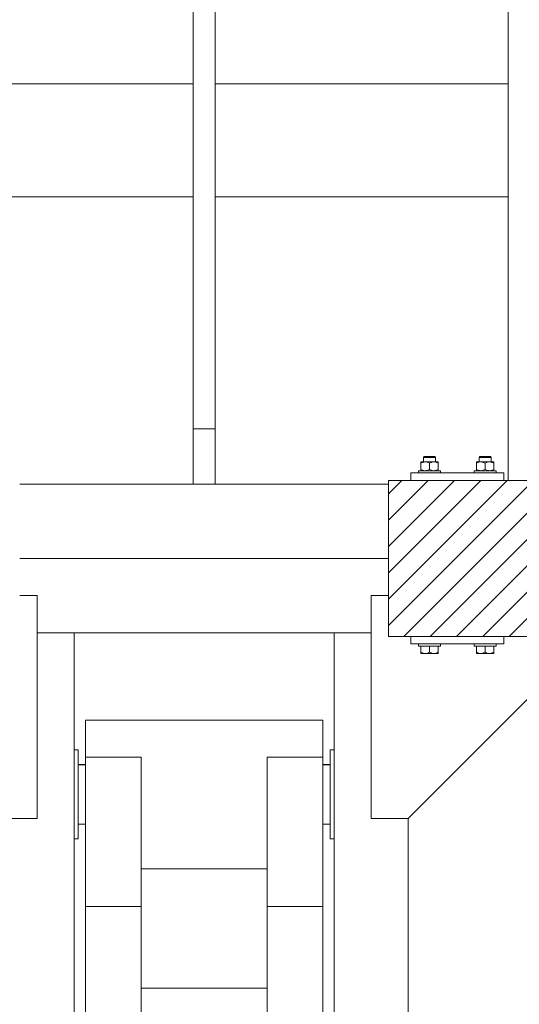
# Model space of a CAD drawing. Header units: millimetres. Extents: x 53746 to 116821, y -810352 to -765802.
# Tile 264 of 347: x 87465 to 88138, y -777202 to -775877. Entities that reach past the tile are written whole.
import ezdxf

# ---------------------------------------------------------------- set-up
doc = ezdxf.new("R2010")
doc.units = ezdxf.units.MM
doc.header["$MEASUREMENT"] = 0
for name, color, linetype, lineweight in [('Main Cradle Rails', 7, 'Continuous', 0), ('Side Cradle Blocks', 7, 'Continuous', 0), ('Side Cradle Hydraulic Arm Support', 7, 'Continuous', 0), ('Side Cradle Stbd', 7, 'Continuous', 0), ('Side Cradle Tower Rail Frame', 7, 'Continuous', 0)]:
    doc.layers.add(name, color=color, linetype=linetype, lineweight=lineweight)

# ---------------------------------------------------------------- blocks, each defined once
blk = doc.blocks.new('*U78')
at = {"layer": 'Side Cradle Hydraulic Arm Support', "color": 7, "linetype": 'Continuous', "lineweight": 0}
for p, q in [((-174.9890305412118, -1059.440342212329), (-174.9890305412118, 1359.465325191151)), ((175.0109694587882, 1359.465325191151), (175.0109694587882, -1059.440342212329)), ((-174.9889944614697, 1201.965289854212), (-170.1643245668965, 1201.965324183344)), ((170.1862635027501, 1201.965324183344), (175.010933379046, 1201.965289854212)), ((-160.0004775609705, 1181.964660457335), (-169.677583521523, 1181.964665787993)), ((-160.0004775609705, 1181.842186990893), (-169.677583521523, 1181.83900418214)), ((-169.677583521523, 1181.838918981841), (-160.0004775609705, 1181.842083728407)), ((-160.0004414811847, 1191.965327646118), (-160.0004414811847, 990.9141499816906)), ((-160.0004414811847, 1191.965327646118), (-85.00044148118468, 1191.965327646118)), ((-85.00044148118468, 1191.965327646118), (-85.00044148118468, 990.9141499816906)), ((85.02238039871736, 990.9141499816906), (85.02238039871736, 1191.965327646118)), ((85.02238039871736, 1191.965327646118), (160.0223803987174, 1191.965327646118)), ((160.0223803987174, 990.9141499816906), (160.0223803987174, 1191.965327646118)), ((169.6995224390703, 1181.964478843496), (160.022416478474, 1181.964484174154)), ((169.6995224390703, 1181.950625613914), (160.022416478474, 1181.947442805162)), ((169.699558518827, 1181.95026482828), (169.699558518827, 1181.950625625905)), ((160.0223803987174, 1169.558460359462), (160.0220196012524, 1169.551413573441)), ((160.0223803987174, 1103.696984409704), (160.0223803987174, 1141.965327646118)), ((-274.9890305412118, 1109.465289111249), (-274.9890305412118, 316.6850334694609)), ((-169.677583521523, 1101.980425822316), (-160.0004775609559, 1101.983564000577)), ((-160.0004775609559, 1101.966213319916), (-169.677583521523, 1101.966210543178)), ((169.6995224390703, 1102.090569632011), (160.022416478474, 1102.087449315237)), ((160.022416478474, 1102.087343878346), (169.6995224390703, 1102.090482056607)), ((169.6995224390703, 1101.966307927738), (160.022416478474, 1101.966305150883)), ((-169.6776196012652, 1081.96532764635), (-169.6776196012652, 1086.532555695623)), ((169.699558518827, 1081.96532764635), (169.699558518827, 1086.532555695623)), ((-170.7800019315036, 1081.965362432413), (-174.9889944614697, 1081.965495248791)), ((-169.7809386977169, 1081.965330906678), (-170.727046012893, 1081.965360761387)), ((-169.6776196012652, 1081.96532764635), (-169.7245107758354, 1081.965329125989)), ((169.7464496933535, 1081.965329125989), (169.699558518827, 1081.96532764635)), ((170.7489849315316, 1081.965360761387), (169.8028776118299, 1081.965330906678)), ((175.010933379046, 1081.965495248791), (170.8019408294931, 1081.965362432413)), ((85.02234431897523, 1041.965327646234), (-85.00040540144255, 1041.965327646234)), ((-160.0004414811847, 990.9141499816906), (-160.0004414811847, -1009.44033975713)), ((-160.0004414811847, 990.9141499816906), (-85.00044148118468, 990.9141499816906)), ((-85.00044148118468, 990.9141499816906), (-85.00044148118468, -1009.44033975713)), ((85.02238039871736, -968.7071967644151), (85.02238039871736, 990.9141499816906)), ((160.0223803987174, 990.9141499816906), (85.02238039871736, 990.9141499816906)), ((160.0223803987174, 990.91414901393), (160.0223803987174, -1009.44033975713)), ((-160.0000806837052, 938.1203694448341), (-160.0004414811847, 938.1182538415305)), ((160.0220196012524, 938.1203694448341), (160.0223803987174, 938.1182538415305)), ((85.02238039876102, 881.2928032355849), (-85.00044148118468, 881.2928032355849))]:
    blk.add_line(p, q, dxfattribs=at)
at = {"layer": 'Side Cradle Hydraulic Arm Support', "color": 7, "linetype": 'Continuous', "lineweight": 0, "extrusion": (0, 0, -1), "flags": 128}
for points in [[(248.4889944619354, 1409.465325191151), (224.9890305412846, 1409.465325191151), (224.9890305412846, 1109.465325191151), (274.9890305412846, 1109.465325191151), (519.9889944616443, 1354.465289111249)], [(-248.5109333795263, 1409.465325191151), (-225.01096945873, 1409.465325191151), (-225.01096945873, 1109.465325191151), (-275.01096945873, 1109.465325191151), (-520.0109333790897, 1354.465289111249)], [(160.0004414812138, 1241.965327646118), (-160.0223803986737, 1241.965327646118), (-160.0223803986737, 1234.353280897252), (-160.0223803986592, 1212.676005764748), (-160.0223803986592, 1191.965363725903)], [(160.0004414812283, 1191.965430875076), (160.0004414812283, 1212.676005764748), (160.0004414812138, 1234.353280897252), (160.0004414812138, 1241.965327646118)], [(169.7759792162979, 1201.965326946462), (169.6776196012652, 1201.96532764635), (169.6776196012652, 1197.398099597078), (169.6776196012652, 1184.391734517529), (169.6776196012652, 1164.926333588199), (169.6776196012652, 1141.96532764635), (169.6776196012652, 1119.004321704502), (169.6776196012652, 1099.538920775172), (169.6776196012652, 1086.532555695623)], [(-169.699558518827, 1086.532555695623), (-169.699558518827, 1099.538920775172), (-169.699558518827, 1119.004321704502), (-169.699558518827, 1141.96532764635), (-169.699558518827, 1164.926333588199), (-169.699558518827, 1184.391734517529), (-169.699558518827, 1197.398099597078), (-169.699558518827, 1201.96532764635), (-169.7979181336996, 1201.965326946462)]]:
    blk.add_lwpolyline(points, dxfattribs=at)
blk = doc.blocks.new('*U57')
at = {"linetype": 'Continuous', "lineweight": 0}
h = blk.add_hatch(dxfattribs=at)
h.set_pattern_fill('HATCH', color=30, style=0, pattern_type=2)
h.set_pattern_definition([(45, (2873.390547, 11444.637121), (-17.71895608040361, 17.71895608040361), [])])
h.paths.add_polyline_path([(2678.647948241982, 11579.4623253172), (2678.647948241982, 11574.4623253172), (2678.647948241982, 11474.4623253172), (2678.647948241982, 11424.4623253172), (2678.647948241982, 11369.4623253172), (2708.647948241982, 11369.4623253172), (2833.647948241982, 11369.4623253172), (2950.147912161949, 11369.4623253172), (3008.647948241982, 11369.4623253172), (3158.647948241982, 11369.4623253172), (3188.506431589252, 11369.4623253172), (3328.647948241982, 11369.4623253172), (3328.647948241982, 11424.17921985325), (3328.647948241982, 11474.4623253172), (3328.647948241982, 11524.74543078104), (3328.647948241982, 11579.4623253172), (3188.506431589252, 11579.4623253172), (3158.647948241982, 11579.4623253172), (3008.647948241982, 11579.4623253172), (2999.681138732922, 11579.4623253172), (2979.681138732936, 11579.4623253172), (2969.681138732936, 11579.4623253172), (2839.681138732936, 11579.4623253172), (2833.647948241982, 11579.4623253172), (2708.647948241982, 11579.4623253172)])
at = {"color": 30, "linetype": 'Continuous', "lineweight": 0, "flags": 128}
blk.add_lwpolyline([(2969.681138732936, 11579.4623253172), (2839.681138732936, 11579.4623253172), (2833.647948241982, 11579.4623253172), (2708.647948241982, 11579.4623253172), (2678.647948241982, 11579.4623253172), (2678.647948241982, 11579.4623253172), (2678.647948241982, 11574.4623253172), (2678.647948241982, 11474.4623253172), (2678.647948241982, 11424.4623253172), (2678.647948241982, 11369.4623253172), (2708.647948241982, 11369.4623253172), (2833.647948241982, 11369.4623253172), (2950.147912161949, 11369.4623253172)], dxfattribs=at)
at = {"layer": 'Side Cradle Blocks', "color": 7, "linetype": 'Continuous', "lineweight": 0}
for p, q in [((2738.597695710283, 11611.4623253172), (2736.326732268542, 11611.4623253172)), ((2739.304802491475, 11610.4623253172), (2736.709415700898, 11610.4623253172)), ((2802.991093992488, 11610.4623253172), (2805.586480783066, 11610.4623253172)), ((2803.698200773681, 11611.4623253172), (2805.969164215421, 11611.4623253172)), ((2722.064858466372, 11604.42016776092), (2722.064858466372, 11604.24541456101)), ((2722.064858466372, 11602.62825753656), (2724.201207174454, 11603.61164195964)), ((2722.064858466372, 11602.62825753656), (2722.064858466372, 11594.25423554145)), ((2722.064858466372, 11593.24546893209), (2722.064858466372, 11594.25423554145)), ((2722.754981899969, 11604.42016726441), (2722.646894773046, 11604.41980696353)), ((2727.856403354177, 11604.42016776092), (2724.790399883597, 11604.42016776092)), ((2725.599589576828, 11604.41980696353), (2725.647912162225, 11604.41983348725)), ((2727.856403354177, 11604.42016776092), (2731.612679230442, 11604.42016776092)), ((2731.34793208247, 11603.73857928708), (2729.332665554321, 11604.29540680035)), ((2731.48990515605, 11593.21245060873), (2733.647948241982, 11594.25423554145)), ((2733.647948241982, 11602.62825753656), (2735.784296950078, 11603.61164195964)), ((2733.647948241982, 11594.25423554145), (2733.647948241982, 11602.62825753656)), ((2739.439493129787, 11604.42016776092), (2742.505496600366, 11604.42016776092)), ((2742.931021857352, 11603.73857928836), (2740.915755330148, 11604.29540680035)), ((2741.69630690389, 11604.41980696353), (2741.647984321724, 11604.41983348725)), ((2743.072994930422, 11593.21245060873), (2745.231038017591, 11594.25423554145)), ((2744.649001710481, 11604.41980696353), (2744.54087620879, 11604.42016739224)), ((2745.231038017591, 11603.63702414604), (2745.231038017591, 11603.67535642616)), ((2745.231038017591, 11603.63702414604), (2745.231038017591, 11602.62825753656)), ((2745.231038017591, 11594.25423554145), (2745.231038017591, 11602.62825753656)), ((2797.064858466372, 11603.63702414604), (2797.064858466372, 11603.67535642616)), ((2797.064858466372, 11602.62825753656), (2797.064858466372, 11603.63702414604)), ((2797.064858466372, 11594.25423554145), (2797.064858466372, 11602.62825753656)), ((2799.222901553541, 11593.21245060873), (2797.064858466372, 11594.25423554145)), ((2797.646894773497, 11604.41980696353), (2797.755020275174, 11604.42016739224)), ((2799.364874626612, 11603.73857928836), (2801.38014115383, 11604.29540680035)), ((2802.856403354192, 11604.42016776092), (2799.790399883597, 11604.42016776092)), ((2800.64791216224, 11604.41983348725), (2800.599589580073, 11604.41980696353)), ((2808.647948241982, 11602.62825753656), (2806.5115995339, 11603.61164195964)), ((2808.647948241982, 11594.25423554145), (2808.647948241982, 11602.62825753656)), ((2810.805991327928, 11593.21245060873), (2808.647948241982, 11594.25423554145)), ((2814.439493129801, 11604.42016776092), (2810.683217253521, 11604.42016776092)), ((2810.947964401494, 11603.73857928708), (2812.963230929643, 11604.29540680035)), ((2814.439493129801, 11604.42016776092), (2817.505496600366, 11604.42016776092)), ((2816.647984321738, 11604.41983348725), (2816.696306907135, 11604.41980696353)), ((2820.231038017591, 11602.62825753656), (2818.094689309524, 11603.61164195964)), ((2819.649001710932, 11604.41980696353), (2819.540914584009, 11604.42016726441)), ((2820.231038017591, 11604.42016776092), (2820.231038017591, 11604.24541456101)), ((2820.231038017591, 11602.62825753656), (2820.231038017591, 11594.25423554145)), ((2820.231038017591, 11593.24546893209), (2820.231038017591, 11594.25423554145)), ((2708.647948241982, 11589.4623253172), (2708.647948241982, 11579.46236139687)), ((2833.647948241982, 11589.4623253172), (2708.647948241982, 11589.4623253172)), ((2722.744307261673, 11592.46236139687), (2722.646894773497, 11592.4626861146)), ((2725.599589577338, 11592.4626861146), (2725.647912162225, 11592.46265959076)), ((2725.89846667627, 11592.68090167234), (2727.856080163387, 11592.46236139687)), ((2737.481556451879, 11592.68090167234), (2739.439169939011, 11592.46236139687)), ((2741.647984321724, 11592.46265959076), (2741.696306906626, 11592.4626861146)), ((2744.649001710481, 11592.4626861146), (2744.551589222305, 11592.46236139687)), ((2745.231038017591, 11592.70312030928), (2745.231038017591, 11592.46236139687)), ((2797.064858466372, 11592.70312030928), (2797.064858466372, 11592.46236139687)), ((2797.646894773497, 11592.4626861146), (2797.744307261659, 11592.46236139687)), ((2800.599589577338, 11592.4626861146), (2800.64791216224, 11592.46265959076)), ((2804.814340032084, 11592.68090167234), (2802.856726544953, 11592.46236139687)), ((2816.397429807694, 11592.68090167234), (2814.439816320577, 11592.46236139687)), ((2816.647984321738, 11592.46265959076), (2816.696306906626, 11592.4626861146)), ((2819.649001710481, 11592.4626861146), (2819.551589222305, 11592.46236139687)), ((2833.647948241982, 11579.46236139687), (2833.647948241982, 11589.4623253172)), ((2678.647948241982, 11579.4623253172), (2678.647948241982, 11369.4623253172)), ((3328.647948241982, 11579.4623253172), (2678.647948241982, 11579.4623253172)), ((2678.647948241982, 11369.4623253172), (3328.647948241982, 11369.4623253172)), ((2708.647948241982, 11359.4623253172), (2708.647948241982, 11369.4622892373)), ((2833.647948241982, 11369.4622892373), (2833.647948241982, 11359.4623253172)), ((2833.647948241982, 11359.4623253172), (2708.647948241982, 11359.4623253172)), ((2722.064858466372, 11348.25423554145), (2722.064858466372, 11356.4622892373)), ((2739.388199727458, 11356.4623253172), (2733.647948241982, 11356.4623253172)), ((2733.647948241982, 11348.25423554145), (2733.647948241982, 11356.46228460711)), ((2745.231038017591, 11356.4622892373), (2745.231038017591, 11348.25423554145)), ((2797.064858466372, 11356.4622892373), (2797.064858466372, 11348.25423554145)), ((2802.90769675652, 11356.4623253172), (2808.647948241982, 11356.4623253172)), ((2808.647948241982, 11348.25423554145), (2808.647948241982, 11356.46228460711)), ((2820.231038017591, 11348.25423554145), (2820.231038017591, 11356.4622892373)), ((2722.064858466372, 11347.24546893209), (2722.064858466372, 11348.25423554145)), ((2724.201207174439, 11347.27085111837), (2722.064858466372, 11348.25423554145)), ((2722.64689477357, 11346.4626861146), (2722.754981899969, 11346.46232581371)), ((2722.755179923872, 11346.46232539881), (2722.971660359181, 11346.4626861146)), ((2727.856403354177, 11346.4623253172), (2724.790399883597, 11346.4623253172)), ((2724.913780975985, 11346.4626861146), (2724.790589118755, 11346.46232587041)), ((2727.857252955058, 11346.46232542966), (2730.580780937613, 11346.4626861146)), ((2733.647948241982, 11348.25423554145), (2731.489905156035, 11347.21245060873)), ((2735.784296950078, 11347.27085111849), (2733.647948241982, 11348.25423554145)), ((2739.439493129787, 11346.4623253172), (2735.683217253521, 11346.4623253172)), ((2736.715115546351, 11346.4626861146), (2739.439065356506, 11346.46232537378)), ((2745.231038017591, 11348.25423554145), (2743.072994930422, 11347.21245060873)), ((2745.231038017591, 11346.4623253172), (2744.540765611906, 11346.4623253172)), ((2744.649001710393, 11346.4626861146), (2744.54087620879, 11346.46232568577)), ((2745.231038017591, 11346.70312030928), (2745.231038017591, 11346.4623253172)), ((2797.064858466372, 11348.25423554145), (2799.222901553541, 11347.21245060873)), ((2797.064858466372, 11346.70312030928), (2797.064858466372, 11346.4623253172)), ((2797.064858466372, 11346.4623253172), (2797.755130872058, 11346.4623253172)), ((2797.755020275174, 11346.46232568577), (2797.646894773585, 11346.4626861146)), ((2802.856403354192, 11346.4623253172), (2806.612679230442, 11346.4623253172)), ((2802.856831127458, 11346.46232537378), (2805.580780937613, 11346.4626861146)), ((2806.5115995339, 11347.27085111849), (2808.647948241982, 11348.25423554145)), ((2808.647948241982, 11348.25423554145), (2810.805991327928, 11347.21245060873)), ((2811.715115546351, 11346.4626861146), (2814.43864352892, 11346.46232542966)), ((2814.439493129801, 11346.4623253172), (2817.505496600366, 11346.4623253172)), ((2817.505307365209, 11346.46232587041), (2817.382115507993, 11346.4626861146)), ((2818.094689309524, 11347.27085111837), (2820.231038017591, 11348.25423554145)), ((2819.324236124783, 11346.4626861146), (2819.540716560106, 11346.46232539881)), ((2819.649001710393, 11346.4626861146), (2819.540914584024, 11346.46232581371)), ((2820.231038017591, 11347.24546893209), (2820.231038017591, 11348.25423554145))]:
    blk.add_line(p, q, dxfattribs=at)
at = {"layer": 'Side Cradle Blocks', "color": 7, "linetype": 'Continuous', "lineweight": 0, "flags": 128}
for points in [[(2725.647948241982, 11604.42020384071), (2725.647948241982, 11610.4623253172), (2726.647948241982, 11611.4623253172), (2727.180791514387, 11611.4623253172), (2728.698200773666, 11611.4623253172), (2730.969164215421, 11611.4623253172), (2733.647948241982, 11611.4623253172), (2736.326732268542, 11611.4623253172)], [(2725.647948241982, 11610.4623253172), (2726.256911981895, 11610.4623253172), (2727.991093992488, 11610.4623253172), (2730.586480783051, 11610.4623253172), (2733.647948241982, 11610.4623253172), (2736.709415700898, 11610.4623253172)], [(2738.597695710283, 11611.4623253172), (2740.115104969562, 11611.4623253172), (2740.647948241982, 11611.4623253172), (2741.647948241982, 11610.4623253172), (2741.647948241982, 11604.42020384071)], [(2739.304802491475, 11610.4623253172), (2741.038984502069, 11610.4623253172), (2741.647948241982, 11610.4623253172)], [(2800.647948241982, 11604.42020384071), (2800.647948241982, 11610.4623253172), (2801.647948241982, 11611.4623253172), (2802.180791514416, 11611.4623253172), (2803.698200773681, 11611.4623253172)], [(2800.647948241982, 11610.4623253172), (2801.256911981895, 11610.4623253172), (2802.991093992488, 11610.4623253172)], [(2805.586480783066, 11610.4623253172), (2808.647948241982, 11610.4623253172), (2811.709415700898, 11610.4623253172), (2814.304802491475, 11610.4623253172), (2816.038984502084, 11610.4623253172), (2816.647948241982, 11610.4623253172)], [(2805.969164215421, 11611.4623253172), (2808.647948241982, 11611.4623253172), (2811.326732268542, 11611.4623253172), (2813.597695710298, 11611.4623253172), (2815.115104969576, 11611.4623253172), (2815.647948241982, 11611.4623253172), (2816.647948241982, 11610.4623253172), (2816.647948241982, 11604.42020384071)], [(2722.064858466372, 11604.42016776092), (2722.755130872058, 11604.42016776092), (2724.790399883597, 11604.42016776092)], [(2722.064858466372, 11602.62825753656), (2722.064858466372, 11603.63702414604), (2722.064858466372, 11603.67323608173), (2722.064858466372, 11604.24541456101)], [(2725.89846667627, 11592.68090167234), (2724.856612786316, 11592.96916082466), (2724.201207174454, 11593.27085111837), (2722.064858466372, 11594.25423554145)], [(2724.201207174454, 11603.61164195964), (2724.856612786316, 11603.91333225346), (2725.89846667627, 11604.20159140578), (2727.856403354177, 11604.42016776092), (2728.598229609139, 11604.38853798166), (2729.332665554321, 11604.29540680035)], [(2731.34793208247, 11603.73857928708), (2731.489905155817, 11603.670042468), (2733.647948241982, 11602.62825753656)], [(2739.439493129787, 11604.42016776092), (2735.683217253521, 11604.42016776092), (2731.612679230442, 11604.42016776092)], [(2737.481556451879, 11592.68090167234), (2736.439702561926, 11592.96916082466), (2735.784296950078, 11593.27085111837), (2733.647948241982, 11594.25423554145)], [(2735.784296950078, 11603.61164195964), (2736.439702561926, 11603.91333225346), (2737.481556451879, 11604.20159140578), (2739.439493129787, 11604.42016776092), (2740.181319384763, 11604.38853798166), (2740.915755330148, 11604.29540680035)], [(2742.505496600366, 11604.42016776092), (2744.540765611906, 11604.42016776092), (2745.231038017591, 11604.42016776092), (2745.231038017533, 11604.17937276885), (2745.231038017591, 11603.67535642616)], [(2742.931021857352, 11603.73857928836), (2743.072994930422, 11603.6700424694), (2745.231038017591, 11602.62825753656)], [(2745.231038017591, 11592.70312030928), (2745.231038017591, 11593.20713665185), (2745.231038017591, 11593.24546893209), (2745.231038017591, 11594.25423554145)], [(2797.064858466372, 11603.67535642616), (2797.06485846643, 11604.17937276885), (2797.064858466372, 11604.42016776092), (2797.755130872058, 11604.42016776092), (2799.790399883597, 11604.42016776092)], [(2797.064858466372, 11602.62825753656), (2799.222901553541, 11603.6700424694), (2799.364874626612, 11603.73857928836)], [(2797.064858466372, 11594.25423554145), (2797.064858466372, 11593.24546893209), (2797.064858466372, 11593.20713665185), (2797.064858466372, 11592.70312030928)], [(2801.38014115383, 11604.29540680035), (2802.114577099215, 11604.38853798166), (2802.856403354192, 11604.42016776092), (2804.814340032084, 11604.20159140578), (2805.856193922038, 11603.91333225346), (2806.5115995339, 11603.61164195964)], [(2810.683217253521, 11604.42016776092), (2806.612679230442, 11604.42016776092), (2802.856403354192, 11604.42016776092)], [(2808.647948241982, 11594.25423554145), (2806.5115995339, 11593.27085111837), (2805.856193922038, 11592.96916082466), (2804.814340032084, 11592.68090167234)], [(2808.647948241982, 11602.62825753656), (2810.805991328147, 11603.670042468), (2810.947964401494, 11603.73857928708)], [(2812.963230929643, 11604.29540680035), (2813.697666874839, 11604.38853798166), (2814.439493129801, 11604.42016776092), (2816.397429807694, 11604.20159140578), (2817.439283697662, 11603.91333225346), (2818.094689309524, 11603.61164195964)], [(2820.231038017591, 11594.25423554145), (2818.094689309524, 11593.27085111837), (2817.439283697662, 11592.96916082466), (2816.397429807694, 11592.68090167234)], [(2817.505496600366, 11604.42016776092), (2819.540765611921, 11604.42016776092), (2820.231038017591, 11604.42016776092)], [(2820.231038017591, 11604.24541456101), (2820.231038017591, 11603.67323608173), (2820.231038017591, 11603.63702414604), (2820.231038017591, 11602.62825753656)], [(2718.647948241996, 11589.46236139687), (2718.647948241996, 11592.4623253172), (2719.789755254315, 11592.4623253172), (2723.041346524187, 11592.4623253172), (2727.90769675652, 11592.4623253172), (2733.647948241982, 11592.4623253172), (2739.388199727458, 11592.4623253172), (2744.254549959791, 11592.4623253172), (2747.506141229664, 11592.4623253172), (2748.647948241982, 11592.4623253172), (2748.647948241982, 11589.46236139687)], [(2722.064858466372, 11593.24546893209), (2722.064858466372, 11593.2092569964), (2722.064858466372, 11592.637078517), (2722.064858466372, 11592.46236139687)], [(2731.48990515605, 11593.21245060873), (2731.347932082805, 11593.14391378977), (2729.332665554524, 11592.58708627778), (2728.598229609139, 11592.49395509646), (2727.857249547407, 11592.46236139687)], [(2743.072994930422, 11593.21245060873), (2742.931021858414, 11593.14391378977), (2740.915755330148, 11592.58708627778), (2740.181319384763, 11592.49395509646), (2739.440339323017, 11592.46236139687)], [(2793.647948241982, 11589.46236139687), (2793.647948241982, 11592.4623253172), (2794.789755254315, 11592.4623253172), (2798.041346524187, 11592.4623253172), (2802.90769675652, 11592.4623253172), (2808.647948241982, 11592.4623253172), (2814.388199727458, 11592.4623253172), (2819.254549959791, 11592.4623253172), (2822.506141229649, 11592.4623253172), (2823.647948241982, 11592.4623253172), (2823.647948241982, 11589.46236139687)], [(2802.855557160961, 11592.46236139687), (2802.114577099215, 11592.49395509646), (2801.38014115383, 11592.58708627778), (2799.364874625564, 11593.14391378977), (2799.222901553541, 11593.21245060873)], [(2814.438646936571, 11592.46236139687), (2813.697666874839, 11592.49395509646), (2812.963230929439, 11592.58708627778), (2810.947964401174, 11593.14391378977), (2810.805991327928, 11593.21245060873)], [(2820.231038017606, 11592.46236139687), (2820.231038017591, 11592.637078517), (2820.231038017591, 11593.2092569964), (2820.231038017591, 11593.24546893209)], [(2733.647948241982, 11356.4623253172), (2727.90769675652, 11356.4623253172), (2723.041346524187, 11356.4623253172), (2719.789755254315, 11356.4623253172), (2718.647948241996, 11356.4623253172), (2718.647948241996, 11359.4622892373)], [(2748.647948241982, 11359.4622892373), (2748.647948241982, 11356.4623253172), (2747.506141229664, 11356.4623253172), (2744.254549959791, 11356.4623253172), (2739.388199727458, 11356.4623253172)], [(2802.90769675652, 11356.4623253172), (2798.041346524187, 11356.4623253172), (2794.789755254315, 11356.4623253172), (2793.647948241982, 11356.4623253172), (2793.647948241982, 11359.4622892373)], [(2823.647948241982, 11359.4622892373), (2823.647948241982, 11356.4623253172), (2822.506141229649, 11356.4623253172), (2819.254549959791, 11356.4623253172), (2814.388199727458, 11356.4623253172), (2808.647948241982, 11356.4623253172)], [(2722.064858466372, 11347.24546893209), (2722.064858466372, 11347.2092569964), (2722.064858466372, 11346.637078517), (2722.064858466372, 11346.4623253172), (2722.755130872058, 11346.4623253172), (2724.790399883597, 11346.4623253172)], [(2724.201207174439, 11347.27085111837), (2724.856612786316, 11346.96916082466), (2725.89846667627, 11346.68090167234), (2727.856403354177, 11346.4623253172), (2728.598229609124, 11346.49395509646), (2729.332665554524, 11346.58708627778), (2731.347932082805, 11347.14391378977), (2731.489905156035, 11347.21245060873)], [(2727.856403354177, 11346.4623253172), (2731.612679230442, 11346.4623253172), (2735.683217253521, 11346.4623253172)], [(2735.784296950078, 11347.27085111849), (2736.439702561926, 11346.96916082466), (2737.481556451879, 11346.68090167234), (2739.439493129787, 11346.4623253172), (2740.181319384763, 11346.49395509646), (2740.915755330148, 11346.58708627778), (2742.931021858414, 11347.14391378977), (2743.072994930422, 11347.21245060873)], [(2739.43913643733, 11346.46232536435), (2739.439493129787, 11346.4623253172), (2742.505496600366, 11346.4623253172), (2744.540765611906, 11346.4623253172)], [(2745.231038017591, 11346.70312030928), (2745.231038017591, 11347.20713665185), (2745.231038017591, 11347.24546893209), (2745.231038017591, 11348.25423554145)], [(2797.064858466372, 11348.25423554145), (2797.064858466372, 11347.24546893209), (2797.064858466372, 11347.20713665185), (2797.064858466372, 11346.70312030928)], [(2797.755130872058, 11346.4623253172), (2799.790399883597, 11346.4623253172), (2802.856403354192, 11346.4623253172), (2802.856760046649, 11346.46232536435)], [(2799.222901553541, 11347.21245060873), (2799.364874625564, 11347.14391378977), (2801.38014115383, 11346.58708627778), (2802.114577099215, 11346.49395509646), (2802.856403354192, 11346.4623253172), (2804.814340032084, 11346.68090167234), (2805.856193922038, 11346.96916082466), (2806.5115995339, 11347.27085111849)], [(2806.612679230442, 11346.4623253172), (2810.683217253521, 11346.4623253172), (2814.439493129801, 11346.4623253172)], [(2810.805991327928, 11347.21245060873), (2810.947964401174, 11347.14391378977), (2812.963230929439, 11346.58708627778), (2813.697666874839, 11346.49395509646), (2814.439493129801, 11346.4623253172), (2816.397429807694, 11346.68090167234), (2817.439283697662, 11346.96916082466), (2818.094689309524, 11347.27085111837)], [(2817.505496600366, 11346.4623253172), (2819.540765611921, 11346.4623253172), (2820.231038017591, 11346.4623253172), (2820.231038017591, 11346.637078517), (2820.231038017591, 11347.2092569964), (2820.231038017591, 11347.24546893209)]]:
    blk.add_lwpolyline(points, dxfattribs=at)
at = {"layer": 'Side Cradle Hydraulic Arm Support', "color": 7, "linetype": 'Continuous', "lineweight": 0}
for p, q in [((2205.147984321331, 11374.4623253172), (2255.147948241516, 11374.4623253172)), ((2605.147948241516, 11374.4623253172), (2655.147912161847, 11374.4623253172))]:
    blk.add_line(p, q, dxfattribs=at)
at = {"layer": 'Side Cradle Stbd', "color": 7, "linetype": 'Continuous', "lineweight": 0}
for p, q in [((2678.64791216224, 11574.4623253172), (2181.647984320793, 11574.4623253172)), ((2181.647984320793, 11474.4623253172), (2678.64791216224, 11474.4623253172)), ((2605.147948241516, 11374.4623253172), (2255.147948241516, 11374.4623253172))]:
    blk.add_line(p, q, dxfattribs=at)
at = {"layer": 'Side Cradle Tower Rail Frame', "color": 7, "linetype": 'Continuous', "lineweight": 0}
for p, q in [((2839.681138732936, 11579.46236139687), (2839.681138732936, 13524.4623253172)), ((2415.147948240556, 11649.07970288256), (2415.147948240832, 12775.84695283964)), ((2445.147948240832, 12775.84695283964), (2445.147948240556, 11649.07970288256)), ((2415.14791216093, 12113.02008531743), (2020.614793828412, 12113.02008531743)), ((2839.681102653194, 12113.02008531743), (2445.147984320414, 12113.02008531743)), ((2415.147912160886, 11960.90456531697), (2020.614793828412, 11960.90456531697)), ((2839.681102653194, 11960.90456531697), (2445.147984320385, 11960.90456531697)), ((2415.147948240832, 11574.4623253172), (2415.147948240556, 11649.07970288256)), ((2415.147948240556, 11649.07970288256), (2445.147948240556, 11649.07970288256)), ((2445.147948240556, 11649.07970288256), (2445.147948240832, 11574.4623253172))]:
    blk.add_line(p, q, dxfattribs=at)
at = {"layer": 'Side Cradle Stbd', "color": 7, "linetype": 'Continuous', "lineweight": 0, "extrusion": (0, 0, -1)}
blk.add_blockref('*U78', (-2430.158917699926, 10014.99700012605), dxfattribs=at)

msp = doc.modelspace()

# ---------------------------------------------------------------- block references
at = {"layer": 'Main Cradle Rails', "color": 7, "linetype": 'Continuous', "lineweight": 0}
msp.add_blockref('*U57', (85283.05, -788076.9500000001), dxfattribs=at)

doc.saveas('drawing.dxf')
